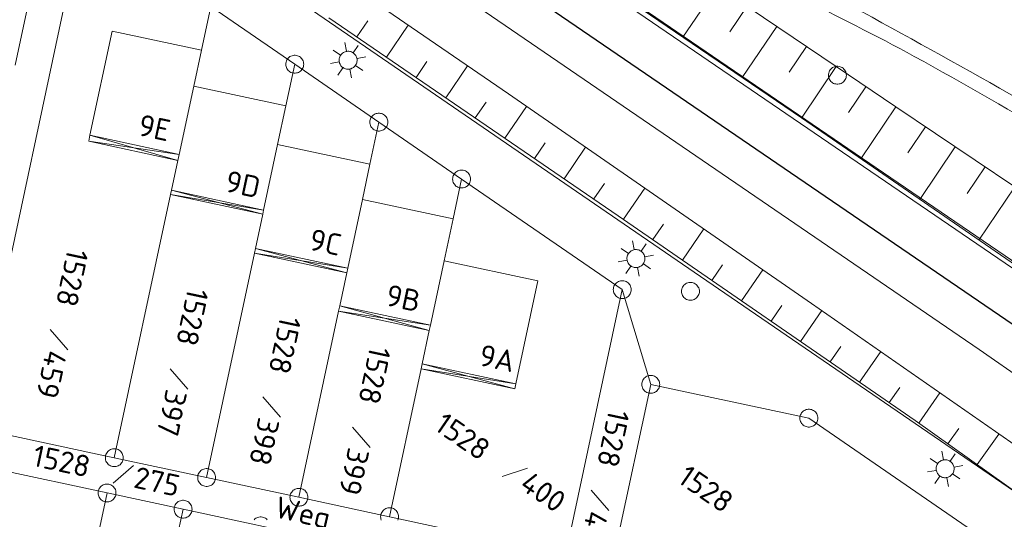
# Model space of a CAD drawing. Header units: metres. Extents: x 3425540 to 3446143, y 5432760 to 5444637.
# Tile 704 of 717: x 3445054 to 3445136, y 5435750 to 5435792. Entities that reach past the tile are written whole.
import ezdxf
from ezdxf.enums import TextEntityAlignment as Align

# ---------------------------------------------------------------- set-up
doc = ezdxf.new("R2010")
doc.units = ezdxf.units.M
for name, color, linetype, lineweight in [('B_Bestand', 9, 'Continuous', 18), ('B_Böschung', 9, 'Continuous', 18), ('B_Flurgrenzen', 9, 'Continuous', 18), ('B_Gleisachse', 9, 'Continuous', 25), ('Bestand_Neu_Strecke 3443', 9, 'Continuous', 18)]:
    doc.layers.add(name, color=color, linetype=linetype, lineweight=lineweight)
doc.styles.get("Standard").update_dxf_attribs({"font": 'isocpeur.ttf'})

msp = doc.modelspace()

# ---------------------------------------------------------------- linework, layer by layer
at = {"layer": 'B_Bestand'}
for p, q in [((3445110.557, 5435770.196), (3445027.987, 5435826.806)), ((3445080.453, 5435788.698), (3445079.84, 5435789.12)), ((3445080.946, 5435789.018), (3445080.802, 5435789.747)), ((3445081.51, 5435788.901), (3445081.926, 5435789.504)), ((3445081.831, 5435788.408), (3445082.554, 5435788.542)), ((3445080.336, 5435788.133), (3445079.603, 5435788.006)), ((3445080.646, 5435787.646), (3445080.225, 5435787.033)), ((3445081.221, 5435787.523), (3445081.355, 5435786.8)), ((3445081.707, 5435787.834), (3445082.311, 5435787.418)), ((3445059.386, 5435781.495), (3445059.493, 5435781.997)), ((3445059.493, 5435781.997), (3445066.845, 5435779.898)), ((3445059.386, 5435781.495), (3445066.845, 5435779.898)), ((3445059.386, 5435781.495), (3445066.953, 5435780.401)), ((3445066.237, 5435777.057), (3445066.31, 5435777.399)), ((3445066.237, 5435777.057), (3445073.945, 5435775.407)), ((3445066.237, 5435777.057), (3445074.018, 5435775.749)), ((3445066.31, 5435777.399), (3445073.945, 5435775.407)), ((3445105.014, 5435772.443), (3445104.87, 5435773.172)), ((3445105.578, 5435772.326), (3445105.994, 5435772.929)), ((3445073.248, 5435772.143), (3445073.331, 5435772.532)), ((3445073.248, 5435772.143), (3445080.964, 5435770.499)), ((3445073.248, 5435772.143), (3445081.046, 5435770.885)), ((3445073.331, 5435772.532), (3445080.964, 5435770.499)), ((3445104.521, 5435772.123), (3445103.908, 5435772.545)), ((3445105.899, 5435771.833), (3445106.622, 5435771.967)), ((3445104.404, 5435771.558), (3445103.671, 5435771.431)), ((3445104.714, 5435771.071), (3445104.293, 5435770.458)), ((3445105.289, 5435770.948), (3445105.423, 5435770.225)), ((3445105.775, 5435771.259), (3445106.379, 5435770.843)), ((3445173.338, 5435727.198), (3445110.557, 5435770.197)), ((3445080.28, 5435767.288), (3445080.375, 5435767.733)), ((3445080.375, 5435767.733), (3445087.866, 5435765.671)), ((3445080.28, 5435767.288), (3445087.866, 5435765.671)), ((3445080.28, 5435767.288), (3445087.961, 5435766.116)), ((3445087.186, 5435762.484), (3445087.278, 5435762.911)), ((3445087.278, 5435762.911), (3445095.024, 5435760.813)), ((3445087.186, 5435762.484), (3445095.024, 5435760.813)), ((3445087.186, 5435762.484), (3445095.116, 5435761.24)), ((3445095.024, 5435760.813), (3445095.116, 5435761.24)), ((3445130.872, 5435754.877), (3445130.728, 5435755.606)), ((3445131.436, 5435754.76), (3445131.852, 5435755.363)), ((3445130.379, 5435754.557), (3445129.766, 5435754.979)), ((3445130.262, 5435753.992), (3445129.529, 5435753.865)), ((3445131.633, 5435753.693), (3445132.237, 5435753.277)), ((3445131.757, 5435754.267), (3445132.48, 5435754.401)), ((3445130.572, 5435753.505), (3445130.151, 5435752.892)), ((3445131.147, 5435753.382), (3445131.281, 5435752.659))]:
    msp.add_line(p, q, dxfattribs=at)
for points in [[(3445059.493, 5435781.997), (3445066.951, 5435780.4), (3445068.174, 5435786.111), (3445068.814, 5435789.1), (3445061.356, 5435790.697), (3445059.493, 5435781.997)], [(3445081.698, 5435787.846), (3445081.739, 5435787.913), (3445081.773, 5435787.984), (3445081.799, 5435788.058), (3445081.817, 5435788.134), (3445081.828, 5435788.212), (3445081.83, 5435788.291), (3445081.824, 5435788.369), (3445081.809, 5435788.446), (3445081.787, 5435788.521), (3445081.757, 5435788.594), (3445081.72, 5435788.663), (3445081.676, 5435788.728), (3445081.625, 5435788.787), (3445081.568, 5435788.842), (3445081.505, 5435788.889), (3445081.439, 5435788.931), (3445081.368, 5435788.964), (3445081.294, 5435788.991), (3445081.217, 5435789.009), (3445081.14, 5435789.019), (3445081.061, 5435789.022), (3445080.983, 5435789.015), (3445080.906, 5435789.001), (3445080.83, 5435788.979), (3445080.758, 5435788.949), (3445080.689, 5435788.911), (3445080.624, 5435788.867), (3445080.564, 5435788.816), (3445080.51, 5435788.759), (3445080.462, 5435788.697), (3445080.421, 5435788.63), (3445080.387, 5435788.559), (3445080.361, 5435788.485), (3445080.343, 5435788.409), (3445080.332, 5435788.331), (3445080.33, 5435788.253), (3445080.337, 5435788.175), (3445080.351, 5435788.097), (3445080.373, 5435788.022), (3445080.403, 5435787.949), (3445080.44, 5435787.88), (3445080.485, 5435787.816), (3445080.536, 5435787.756), (3445080.593, 5435787.702), (3445080.655, 5435787.654), (3445080.722, 5435787.613), (3445080.793, 5435787.579), (3445080.867, 5435787.553), (3445080.943, 5435787.534), (3445081.021, 5435787.524), (3445081.099, 5435787.522), (3445081.177, 5435787.528), (3445081.255, 5435787.542), (3445081.33, 5435787.564), (3445081.402, 5435787.595), (3445081.472, 5435787.632), (3445081.536, 5435787.676), (3445081.596, 5435787.727), (3445081.65, 5435787.784), (3445081.698, 5435787.846)], [(3445075.877, 5435784.463), (3445068.174, 5435786.111), (3445066.953, 5435780.401), (3445066.845, 5435779.898), (3445066.31, 5435777.399), (3445074.018, 5435775.749), (3445075.189, 5435781.237), (3445075.877, 5435784.463)], [(3445074.018, 5435775.749), (3445073.945, 5435775.407), (3445073.331, 5435772.532), (3445081.046, 5435770.885), (3445082.273, 5435776.644), (3445082.901, 5435779.591), (3445075.189, 5435781.237)], [(3445082.273, 5435776.644), (3445089.862, 5435775.026), (3445089.114, 5435771.52)], [(3445105.766, 5435771.271), (3445105.807, 5435771.338), (3445105.841, 5435771.409), (3445105.867, 5435771.483), (3445105.885, 5435771.559), (3445105.896, 5435771.637), (3445105.898, 5435771.716), (3445105.892, 5435771.794), (3445105.877, 5435771.871), (3445105.855, 5435771.946), (3445105.825, 5435772.019), (3445105.788, 5435772.088), (3445105.744, 5435772.153), (3445105.693, 5435772.212), (3445105.636, 5435772.267), (3445105.573, 5435772.314), (3445105.507, 5435772.356), (3445105.436, 5435772.389), (3445105.362, 5435772.416), (3445105.285, 5435772.434), (3445105.208, 5435772.444), (3445105.129, 5435772.447), (3445105.051, 5435772.44), (3445104.974, 5435772.426), (3445104.898, 5435772.404), (3445104.826, 5435772.374), (3445104.757, 5435772.336), (3445104.692, 5435772.292), (3445104.632, 5435772.241), (3445104.578, 5435772.184), (3445104.53, 5435772.122), (3445104.489, 5435772.055), (3445104.455, 5435771.984), (3445104.429, 5435771.91), (3445104.411, 5435771.834), (3445104.4, 5435771.756), (3445104.398, 5435771.678), (3445104.405, 5435771.6), (3445104.419, 5435771.522), (3445104.441, 5435771.447), (3445104.471, 5435771.374), (3445104.508, 5435771.305), (3445104.553, 5435771.241), (3445104.604, 5435771.181), (3445104.661, 5435771.127), (3445104.723, 5435771.079), (3445104.79, 5435771.038), (3445104.861, 5435771.004), (3445104.935, 5435770.978), (3445105.011, 5435770.959), (3445105.089, 5435770.949), (3445105.167, 5435770.947), (3445105.245, 5435770.953), (3445105.323, 5435770.967), (3445105.398, 5435770.989), (3445105.47, 5435771.02), (3445105.54, 5435771.057), (3445105.604, 5435771.101), (3445105.664, 5435771.152), (3445105.718, 5435771.209), (3445105.766, 5435771.271)], [(3445087.278, 5435762.911), (3445095.116, 5435761.24), (3445096.953, 5435769.847), (3445089.114, 5435771.52), (3445087.961, 5435766.116), (3445087.866, 5435765.671), (3445087.278, 5435762.911)], [(3445087.961, 5435766.116), (3445080.375, 5435767.733), (3445080.964, 5435770.499), (3445081.046, 5435770.885)], [(3445131.624, 5435753.705), (3445131.665, 5435753.772), (3445131.699, 5435753.843), (3445131.725, 5435753.917), (3445131.743, 5435753.993), (3445131.754, 5435754.071), (3445131.756, 5435754.15), (3445131.75, 5435754.228), (3445131.735, 5435754.305), (3445131.713, 5435754.38), (3445131.683, 5435754.453), (3445131.646, 5435754.522), (3445131.602, 5435754.587), (3445131.551, 5435754.646), (3445131.494, 5435754.701), (3445131.431, 5435754.748), (3445131.365, 5435754.79), (3445131.294, 5435754.823), (3445131.22, 5435754.85), (3445131.143, 5435754.868), (3445131.066, 5435754.878), (3445130.987, 5435754.881), (3445130.909, 5435754.874), (3445130.832, 5435754.86), (3445130.756, 5435754.838), (3445130.684, 5435754.808), (3445130.615, 5435754.77), (3445130.55, 5435754.726), (3445130.49, 5435754.675), (3445130.436, 5435754.618), (3445130.388, 5435754.556), (3445130.347, 5435754.489), (3445130.313, 5435754.418), (3445130.287, 5435754.344), (3445130.269, 5435754.268), (3445130.258, 5435754.19), (3445130.256, 5435754.112), (3445130.263, 5435754.034), (3445130.277, 5435753.956), (3445130.299, 5435753.881), (3445130.329, 5435753.808), (3445130.366, 5435753.739), (3445130.411, 5435753.675), (3445130.462, 5435753.615), (3445130.519, 5435753.561), (3445130.581, 5435753.513), (3445130.648, 5435753.472), (3445130.719, 5435753.438), (3445130.793, 5435753.412), (3445130.869, 5435753.393), (3445130.947, 5435753.383), (3445131.025, 5435753.381), (3445131.103, 5435753.387), (3445131.181, 5435753.401), (3445131.256, 5435753.423), (3445131.328, 5435753.454), (3445131.398, 5435753.491), (3445131.462, 5435753.535), (3445131.522, 5435753.586), (3445131.576, 5435753.643), (3445131.624, 5435753.705)]]:
    msp.add_lwpolyline(points, dxfattribs=at)
for points, knots in [([(3445186.622, 5435751.676), (3445184.336, 5435753.331), (3445182.05, 5435754.985), (3445179.764, 5435756.639), (3445177.603, 5435758.203), (3445175.418, 5435759.732), (3445173.241, 5435761.272), (3445165.58, 5435766.693), (3445157.875, 5435772.036), (3445150.028, 5435777.199), (3445141.655, 5435782.708), (3445132.842, 5435787.481), (3445124.072, 5435792.317), (3445122.796, 5435793.021), (3445121.474, 5435793.634), (3445120.199, 5435794.341), (3445115.835, 5435796.764), (3445111.481, 5435799.236), (3445107.457, 5435802.184), (3445103.518, 5435805.07), (3445099.586, 5435807.963), (3445095.658, 5435810.862), (3445091.137, 5435814.198), (3445086.614, 5435817.529), (3445082.097, 5435820.87), (3445076.719, 5435824.848), (3445071.367, 5435828.863), (3445066, 5435832.856), (3445060.612, 5435836.865), (3445055.222, 5435840.868), (3445049.783, 5435844.809), (3445045.201, 5435848.129), (3445040.418, 5435851.155), (3445035.68, 5435854.248), (3445030.038, 5435857.931), (3445024.385, 5435861.592), (3445018.638, 5435865.107), (3445011.748, 5435869.321), (3445004.613, 5435873.109), (3444997.662, 5435877.222), (3444994.679, 5435878.987), (3444991.608, 5435880.632), (3444988.824, 5435882.695), (3444986.55, 5435884.381), (3444984.276, 5435886.067), (3444982.002, 5435887.752), (3444979.028, 5435889.957), (3444976.054, 5435892.161), (3444973.08, 5435894.365), (3444965.603, 5435899.906), (3444958.075, 5435905.377), (3444950.567, 5435910.876), (3444943.434, 5435916.1), (3444936.283, 5435921.294), (3444929.081, 5435926.425), (3444924.842, 5435929.445), (3444920.482, 5435932.293), (3444916.054, 5435935.026), (3444908.237, 5435939.852), (3444900.42, 5435944.677), (3444892.603, 5435949.502)], [0, 0, 0, 0, 0.023866, 0.023866, 0.023866, 0.046422, 0.046422, 0.046422, 0.125788, 0.125788, 0.125788, 0.210471, 0.210471, 0.210471, 0.222791, 0.222791, 0.222791, 0.264973, 0.264973, 0.264973, 0.306265, 0.306265, 0.306265, 0.35378, 0.35378, 0.35378, 0.41036, 0.41036, 0.41036, 0.467156, 0.467156, 0.467156, 0.514999, 0.514999, 0.514999, 0.571969, 0.571969, 0.571969, 0.640259, 0.640259, 0.640259, 0.669566, 0.669566, 0.669566, 0.693507, 0.693507, 0.693507, 0.724816, 0.724816, 0.724816, 0.803525, 0.803525, 0.803525, 0.878296, 0.878296, 0.878296, 0.922305, 0.922305, 0.922305, 1, 1, 1, 1]), ([(3444891.819, 5435947.712), (3444896.762, 5435944.811), (3444901.706, 5435941.909), (3444906.649, 5435939.007), (3444910.592, 5435936.693), (3444914.403, 5435934.163), (3444918.233, 5435931.664), (3444924.03, 5435927.881), (3444929.841, 5435924.118), (3444935.439, 5435920.048), (3444940.991, 5435916.011), (3444946.509, 5435911.931), (3444952.022, 5435907.842), (3444958.694, 5435902.893), (3444965.342, 5435897.914), (3444972.02, 5435892.972), (3444975.567, 5435890.348), (3444979.157, 5435887.784), (3444982.739, 5435885.207), (3444985.273, 5435883.384), (3444987.788, 5435881.533), (3444990.436, 5435879.877), (3444992.825, 5435878.383), (3444995.263, 5435876.978), (3444997.698, 5435875.564), (3445001.503, 5435873.354), (3445005.314, 5435871.156), (3445009.116, 5435868.942), (3445012.399, 5435867.031), (3445015.675, 5435865.105), (3445018.948, 5435863.176), (3445022.578, 5435861.037), (3445026.18, 5435858.852), (3445029.723, 5435856.569), (3445033.231, 5435854.308), (3445036.678, 5435851.96), (3445040.127, 5435849.61), (3445043.386, 5435847.39), (3445046.667, 5435845.201), (3445049.861, 5435842.887), (3445056.77, 5435837.882), (3445063.627, 5435832.81), (3445070.478, 5435827.728), (3445077.001, 5435822.89), (3445083.514, 5435818.04), (3445090.038, 5435813.204), (3445093.519, 5435810.624), (3445097.013, 5435808.063), (3445100.503, 5435805.495), (3445103.029, 5435803.637), (3445105.577, 5435801.812), (3445108.161, 5435800.029), (3445111.539, 5435797.699), (3445115.107, 5435795.667), (3445118.7, 5435793.688), (3445121.909, 5435791.921), (3445125.22, 5435790.353), (3445128.429, 5435788.587), (3445132.615, 5435786.283), (3445136.782, 5435783.949), (3445140.833, 5435781.407), (3445145.569, 5435778.436), (3445150.207, 5435775.331), (3445154.782, 5435772.125), (3445159.864, 5435768.564), (3445164.849, 5435764.868), (3445169.947, 5435761.332), (3445172.681, 5435759.436), (3445175.41, 5435757.532), (3445178.186, 5435755.697), (3445179.95, 5435754.531), (3445181.719, 5435753.372), (3445183.483, 5435752.205), (3445184.245, 5435751.702), (3445185.006, 5435751.198), (3445185.768, 5435750.694)], [0, 0, 0, 0, 0.048546, 0.048546, 0.048546, 0.087266, 0.087266, 0.087266, 0.145873, 0.145873, 0.145873, 0.204003, 0.204003, 0.204003, 0.274356, 0.274356, 0.274356, 0.311723, 0.311723, 0.311723, 0.338153, 0.338153, 0.338153, 0.361998, 0.361998, 0.361998, 0.399261, 0.399261, 0.399261, 0.431438, 0.431438, 0.431438, 0.467121, 0.467121, 0.467121, 0.502457, 0.502457, 0.502457, 0.535854, 0.535854, 0.535854, 0.608097, 0.608097, 0.608097, 0.676876, 0.676876, 0.676876, 0.71357, 0.71357, 0.71357, 0.740131, 0.740131, 0.740131, 0.774854, 0.774854, 0.774854, 0.805866, 0.805866, 0.805866, 0.846327, 0.846327, 0.846327, 0.893628, 0.893628, 0.893628, 0.946176, 0.946176, 0.946176, 0.974355, 0.974355, 0.974355, 0.992266, 0.992266, 0.992266, 1, 1, 1, 1])]:
    msp.add_open_spline(points, degree=3, knots=knots, dxfattribs=at)
at = {"layer": 'B_Böschung'}
for p, q in [((3445093.166, 5435801.061), (3445118.992, 5435783.445)), ((3445075.557, 5435798.464), (3445094.483, 5435785.452)), ((3445111.964, 5435794.465), (3445109.079, 5435790.207)), ((3445111.963, 5435794.465), (3445121.898, 5435787.735)), ((3445114.447, 5435792.782), (3445113.002, 5435790.649)), ((3445079.474, 5435791.819), (3445103.666, 5435775.278)), ((3445081.81, 5435790.222), (3445082.725, 5435791.564)), ((3445084.286, 5435788.529), (3445086.115, 5435791.205)), ((3445116.931, 5435791.1), (3445114.036, 5435786.826)), ((3445119.415, 5435789.417), (3445117.965, 5435787.276)), ((3445086.763, 5435786.836), (3445087.675, 5435788.17)), ((3445089.239, 5435785.142), (3445091.06, 5435787.805)), ((3445121.899, 5435787.735), (3445119.003, 5435783.437)), ((3445121.898, 5435787.735), (3445126.875, 5435784.384)), ((3445124.387, 5435786.059), (3445122.932, 5435783.897)), ((3445094.483, 5435785.452), (3445119.836, 5435767.945)), ((3445091.715, 5435783.449), (3445092.624, 5435784.777)), ((3445094.192, 5435781.756), (3445096.002, 5435784.403)), ((3445126.876, 5435784.384), (3445123.949, 5435780.033)), ((3445126.875, 5435784.384), (3445136.832, 5435777.687)), ((3445118.992, 5435783.445), (3445143.72, 5435766.426)), ((3445129.365, 5435782.709), (3445127.893, 5435780.52)), ((3445096.668, 5435780.063), (3445097.57, 5435781.38)), ((3445099.145, 5435778.369), (3445100.939, 5435780.994)), ((3445131.854, 5435781.035), (3445128.892, 5435776.631)), ((3445134.343, 5435779.361), (3445132.853, 5435777.145)), ((3445101.621, 5435776.676), (3445102.515, 5435777.982)), ((3445104.097, 5435774.981), (3445105.885, 5435777.578)), ((3445136.833, 5435777.687), (3445133.835, 5435773.229)), ((3445103.666, 5435775.278), (3445128.487, 5435758.17)), ((3445106.567, 5435773.279), (3445107.461, 5435774.576)), ((3445109.037, 5435771.576), (3445110.823, 5435774.168)), ((3445111.507, 5435769.873), (3445112.399, 5435771.168)), ((3445113.978, 5435768.171), (3445115.761, 5435770.759)), ((3445116.448, 5435766.468), (3445117.339, 5435767.761)), ((3445119.836, 5435767.945), (3445146.802, 5435749.161)), ((3445118.918, 5435764.766), (3445120.696, 5435767.346)), ((3445121.388, 5435763.063), (3445122.273, 5435764.347)), ((3445123.858, 5435761.361), (3445125.62, 5435763.916)), ((3445126.328, 5435759.658), (3445127.205, 5435760.93)), ((3445128.795, 5435757.951), (3445130.576, 5435760.464)), ((3445128.487, 5435758.17), (3445150.057, 5435742.841)), ((3445131.241, 5435756.213), (3445132.141, 5435757.48)), ((3445133.686, 5435754.475), (3445135.503, 5435757.031))]:
    msp.add_line(p, q, dxfattribs=at)
at = {"layer": 'B_Flurgrenzen'}
for p, q in [((3445075.558, 5435803.937), (3445133.852, 5435764.083)), ((3445053.228, 5435787.866), (3445056.239, 5435801.939)), ((3445049.809, 5435757.559), (3445058.899, 5435800.109)), ((3445068.814, 5435789.1), (3445069.599, 5435792.769)), ((3445069.599, 5435792.769), (3445076.619, 5435787.939)), ((3445068.174, 5435786.111), (3445068.814, 5435789.1)), ((3445075.877, 5435784.463), (3445076.619, 5435787.939)), ((3445076.619, 5435787.939), (3445083.649, 5435783.099)), ((3445066.953, 5435780.401), (3445068.174, 5435786.111)), ((3445075.189, 5435781.237), (3445075.877, 5435784.463)), ((3445082.901, 5435779.591), (3445083.649, 5435783.099)), ((3445083.649, 5435783.099), (3445090.569, 5435778.339)), ((3445074.018, 5435775.749), (3445075.189, 5435781.237)), ((3445066.845, 5435779.898), (3445066.953, 5435780.401)), ((3445066.31, 5435777.399), (3445066.845, 5435779.898)), ((3445082.273, 5435776.644), (3445082.901, 5435779.591)), ((3445089.862, 5435775.026), (3445090.569, 5435778.339)), ((3445090.569, 5435778.339), (3445104.009, 5435769.099)), ((3445061.529, 5435755.049), (3445066.237, 5435777.057)), ((3445066.237, 5435777.057), (3445066.31, 5435777.399)), ((3445081.046, 5435770.885), (3445082.273, 5435776.644)), ((3445073.331, 5435772.532), (3445073.945, 5435775.407)), ((3445073.945, 5435775.407), (3445074.018, 5435775.749)), ((3445089.114, 5435771.52), (3445089.862, 5435775.026)), ((3445069.25, 5435753.399), (3445073.248, 5435772.143)), ((3445073.248, 5435772.143), (3445073.331, 5435772.532)), ((3445087.961, 5435766.116), (3445089.114, 5435771.52)), ((3445080.375, 5435767.733), (3445080.964, 5435770.499)), ((3445080.964, 5435770.499), (3445081.046, 5435770.885)), ((3445099.27, 5435746.969), (3445104.009, 5435769.099)), ((3445104.009, 5435769.099), (3445106.39, 5435761.179)), ((3445080.28, 5435767.288), (3445080.375, 5435767.733)), ((3445076.97, 5435751.749), (3445080.28, 5435767.288)), ((3445087.866, 5435765.671), (3445087.961, 5435766.116)), ((3445056.154, 5435765.754), (3445057.633, 5435764.057)), ((3445087.278, 5435762.911), (3445087.866, 5435765.671)), ((3445133.852, 5435764.083), (3445153.633, 5435750.412)), ((3445087.186, 5435762.484), (3445087.278, 5435762.911)), ((3445066.21, 5435762.474), (3445067.689, 5435760.777)), ((3445084.55, 5435750.119), (3445087.186, 5435762.484)), ((3445102.66, 5435743.739), (3445106.39, 5435761.179)), ((3445106.39, 5435761.179), (3445119.61, 5435758.359)), ((3445073.945, 5435760.131), (3445075.424, 5435758.434)), ((3445119.61, 5435758.359), (3445135.03, 5435747.759)), ((3445049.809, 5435757.559), (3445061.529, 5435755.049)), ((3445081.451, 5435757.603), (3445082.93, 5435755.906)), ((3445049.179, 5435754.629), (3445060.919, 5435752.109)), ((3445061.529, 5435755.049), (3445069.25, 5435753.399)), ((3445061.443, 5435752.923), (3445063.14, 5435754.4)), ((3445093.952, 5435753.475), (3445096.084, 5435754.192)), ((3445069.25, 5435753.399), (3445076.97, 5435751.749)), ((3445060.056, 5435748.074), (3445060.919, 5435752.109)), ((3445060.919, 5435752.109), (3445067.28, 5435750.749)), ((3445101.411, 5435752.329), (3445102.889, 5435750.631)), ((3445076.97, 5435751.749), (3445084.55, 5435750.119)), ((3445066.418, 5435746.729), (3445067.28, 5435750.749)), ((3445067.28, 5435750.749), (3445080.26, 5435747.969)), ((3445084.55, 5435750.119), (3445099.27, 5435746.969))]:
    msp.add_line(p, q, dxfattribs=at)
for points in [[(3445077.369, 5435787.939), (3445077.363, 5435788.033), (3445077.345, 5435788.122), (3445077.316, 5435788.217), (3445077.275, 5435788.299), (3445077.221, 5435788.376), (3445077.162, 5435788.453), (3445077.097, 5435788.518), (3445077.021, 5435788.571), (3445076.938, 5435788.618), (3445076.849, 5435788.648), (3445076.761, 5435788.671), (3445076.666, 5435788.683), (3445076.572, 5435788.683), (3445076.477, 5435788.671), (3445076.389, 5435788.648), (3445076.3, 5435788.618), (3445076.217, 5435788.571), (3445076.141, 5435788.518), (3445076.076, 5435788.453), (3445076.017, 5435788.376), (3445075.963, 5435788.299), (3445075.922, 5435788.217), (3445075.893, 5435788.122), (3445075.875, 5435788.033), (3445075.869, 5435787.939), (3445075.875, 5435787.845), (3445075.893, 5435787.756), (3445075.922, 5435787.661), (3445075.963, 5435787.579), (3445076.017, 5435787.502), (3445076.076, 5435787.425), (3445076.141, 5435787.36), (3445076.217, 5435787.307), (3445076.3, 5435787.26), (3445076.389, 5435787.23), (3445076.477, 5435787.207), (3445076.572, 5435787.195), (3445076.666, 5435787.195), (3445076.761, 5435787.207), (3445076.849, 5435787.23), (3445076.938, 5435787.26), (3445077.021, 5435787.307), (3445077.097, 5435787.36), (3445077.162, 5435787.425), (3445077.221, 5435787.502), (3445077.275, 5435787.579), (3445077.316, 5435787.661), (3445077.345, 5435787.756), (3445077.363, 5435787.845), (3445077.369, 5435787.939)], [(3445122.749, 5435787.019), (3445122.743, 5435787.113), (3445122.725, 5435787.202), (3445122.696, 5435787.297), (3445122.655, 5435787.379), (3445122.601, 5435787.456), (3445122.542, 5435787.533), (3445122.477, 5435787.598), (3445122.401, 5435787.651), (3445122.318, 5435787.698), (3445122.229, 5435787.728), (3445122.141, 5435787.751), (3445122.046, 5435787.763), (3445121.952, 5435787.763), (3445121.857, 5435787.751), (3445121.769, 5435787.728), (3445121.68, 5435787.698), (3445121.597, 5435787.651), (3445121.521, 5435787.598), (3445121.456, 5435787.533), (3445121.397, 5435787.456), (3445121.343, 5435787.379), (3445121.302, 5435787.297), (3445121.273, 5435787.202), (3445121.255, 5435787.113), (3445121.249, 5435787.019), (3445121.255, 5435786.925), (3445121.273, 5435786.836), (3445121.302, 5435786.741), (3445121.343, 5435786.659), (3445121.397, 5435786.582), (3445121.456, 5435786.505), (3445121.521, 5435786.44), (3445121.597, 5435786.387), (3445121.68, 5435786.34), (3445121.769, 5435786.31), (3445121.857, 5435786.287), (3445121.952, 5435786.275), (3445122.046, 5435786.275), (3445122.141, 5435786.287), (3445122.229, 5435786.31), (3445122.318, 5435786.34), (3445122.401, 5435786.387), (3445122.477, 5435786.44), (3445122.542, 5435786.505), (3445122.601, 5435786.582), (3445122.655, 5435786.659), (3445122.696, 5435786.741), (3445122.725, 5435786.836), (3445122.743, 5435786.925), (3445122.749, 5435787.019)], [(3445084.399, 5435783.099), (3445084.393, 5435783.193), (3445084.375, 5435783.282), (3445084.346, 5435783.377), (3445084.305, 5435783.459), (3445084.251, 5435783.536), (3445084.192, 5435783.613), (3445084.127, 5435783.678), (3445084.051, 5435783.731), (3445083.968, 5435783.778), (3445083.879, 5435783.808), (3445083.791, 5435783.831), (3445083.696, 5435783.843), (3445083.602, 5435783.843), (3445083.507, 5435783.831), (3445083.419, 5435783.808), (3445083.33, 5435783.778), (3445083.247, 5435783.731), (3445083.171, 5435783.678), (3445083.106, 5435783.613), (3445083.047, 5435783.536), (3445082.993, 5435783.459), (3445082.952, 5435783.377), (3445082.923, 5435783.282), (3445082.905, 5435783.193), (3445082.899, 5435783.099), (3445082.905, 5435783.005), (3445082.923, 5435782.916), (3445082.952, 5435782.821), (3445082.993, 5435782.739), (3445083.047, 5435782.662), (3445083.106, 5435782.585), (3445083.171, 5435782.52), (3445083.247, 5435782.467), (3445083.33, 5435782.42), (3445083.419, 5435782.39), (3445083.507, 5435782.367), (3445083.602, 5435782.355), (3445083.696, 5435782.355), (3445083.791, 5435782.367), (3445083.879, 5435782.39), (3445083.968, 5435782.42), (3445084.051, 5435782.467), (3445084.127, 5435782.52), (3445084.192, 5435782.585), (3445084.251, 5435782.662), (3445084.305, 5435782.739), (3445084.346, 5435782.821), (3445084.375, 5435782.916), (3445084.393, 5435783.005), (3445084.399, 5435783.099)], [(3445091.319, 5435778.339), (3445091.313, 5435778.433), (3445091.295, 5435778.522), (3445091.266, 5435778.617), (3445091.225, 5435778.699), (3445091.171, 5435778.776), (3445091.112, 5435778.853), (3445091.047, 5435778.918), (3445090.971, 5435778.971), (3445090.888, 5435779.018), (3445090.799, 5435779.048), (3445090.711, 5435779.071), (3445090.616, 5435779.083), (3445090.522, 5435779.083), (3445090.427, 5435779.071), (3445090.339, 5435779.048), (3445090.25, 5435779.018), (3445090.167, 5435778.971), (3445090.091, 5435778.918), (3445090.026, 5435778.853), (3445089.967, 5435778.776), (3445089.913, 5435778.699), (3445089.872, 5435778.617), (3445089.843, 5435778.522), (3445089.825, 5435778.433), (3445089.819, 5435778.339), (3445089.825, 5435778.245), (3445089.843, 5435778.156), (3445089.872, 5435778.061), (3445089.913, 5435777.979), (3445089.967, 5435777.902), (3445090.026, 5435777.825), (3445090.091, 5435777.76), (3445090.167, 5435777.707), (3445090.25, 5435777.66), (3445090.339, 5435777.63), (3445090.427, 5435777.607), (3445090.522, 5435777.595), (3445090.616, 5435777.595), (3445090.711, 5435777.607), (3445090.799, 5435777.63), (3445090.888, 5435777.66), (3445090.971, 5435777.707), (3445091.047, 5435777.76), (3445091.112, 5435777.825), (3445091.171, 5435777.902), (3445091.225, 5435777.979), (3445091.266, 5435778.061), (3445091.295, 5435778.156), (3445091.313, 5435778.245), (3445091.319, 5435778.339)], [(3445104.759, 5435769.099), (3445104.753, 5435769.193), (3445104.735, 5435769.282), (3445104.706, 5435769.377), (3445104.665, 5435769.459), (3445104.611, 5435769.536), (3445104.552, 5435769.613), (3445104.487, 5435769.678), (3445104.411, 5435769.731), (3445104.328, 5435769.778), (3445104.239, 5435769.808), (3445104.151, 5435769.831), (3445104.056, 5435769.843), (3445103.962, 5435769.843), (3445103.867, 5435769.831), (3445103.779, 5435769.808), (3445103.69, 5435769.778), (3445103.607, 5435769.731), (3445103.531, 5435769.678), (3445103.466, 5435769.613), (3445103.407, 5435769.536), (3445103.353, 5435769.459), (3445103.312, 5435769.377), (3445103.283, 5435769.282), (3445103.265, 5435769.193), (3445103.259, 5435769.099), (3445103.265, 5435769.005), (3445103.283, 5435768.916), (3445103.312, 5435768.821), (3445103.353, 5435768.739), (3445103.407, 5435768.662), (3445103.466, 5435768.585), (3445103.531, 5435768.52), (3445103.607, 5435768.467), (3445103.69, 5435768.42), (3445103.779, 5435768.39), (3445103.867, 5435768.367), (3445103.962, 5435768.355), (3445104.056, 5435768.355), (3445104.151, 5435768.367), (3445104.239, 5435768.39), (3445104.328, 5435768.42), (3445104.411, 5435768.467), (3445104.487, 5435768.52), (3445104.552, 5435768.585), (3445104.611, 5435768.662), (3445104.665, 5435768.739), (3445104.706, 5435768.821), (3445104.735, 5435768.916), (3445104.753, 5435769.005), (3445104.759, 5435769.099)], [(3445110.459, 5435768.959), (3445110.453, 5435769.053), (3445110.435, 5435769.142), (3445110.406, 5435769.237), (3445110.365, 5435769.319), (3445110.311, 5435769.396), (3445110.252, 5435769.473), (3445110.187, 5435769.538), (3445110.111, 5435769.591), (3445110.028, 5435769.638), (3445109.939, 5435769.668), (3445109.851, 5435769.691), (3445109.756, 5435769.703), (3445109.662, 5435769.703), (3445109.567, 5435769.691), (3445109.479, 5435769.668), (3445109.39, 5435769.638), (3445109.307, 5435769.591), (3445109.231, 5435769.538), (3445109.166, 5435769.473), (3445109.107, 5435769.396), (3445109.053, 5435769.319), (3445109.012, 5435769.237), (3445108.983, 5435769.142), (3445108.965, 5435769.053), (3445108.959, 5435768.959), (3445108.965, 5435768.865), (3445108.983, 5435768.776), (3445109.012, 5435768.681), (3445109.053, 5435768.599), (3445109.107, 5435768.522), (3445109.166, 5435768.445), (3445109.231, 5435768.38), (3445109.307, 5435768.327), (3445109.39, 5435768.28), (3445109.479, 5435768.25), (3445109.567, 5435768.227), (3445109.662, 5435768.215), (3445109.756, 5435768.215), (3445109.851, 5435768.227), (3445109.939, 5435768.25), (3445110.028, 5435768.28), (3445110.111, 5435768.327), (3445110.187, 5435768.38), (3445110.252, 5435768.445), (3445110.311, 5435768.522), (3445110.365, 5435768.599), (3445110.406, 5435768.681), (3445110.435, 5435768.776), (3445110.453, 5435768.865), (3445110.459, 5435768.959)], [(3445107.14, 5435761.179), (3445107.134, 5435761.273), (3445107.116, 5435761.362), (3445107.087, 5435761.457), (3445107.046, 5435761.539), (3445106.992, 5435761.616), (3445106.933, 5435761.693), (3445106.868, 5435761.758), (3445106.792, 5435761.811), (3445106.709, 5435761.858), (3445106.62, 5435761.888), (3445106.532, 5435761.911), (3445106.437, 5435761.923), (3445106.343, 5435761.923), (3445106.248, 5435761.911), (3445106.16, 5435761.888), (3445106.071, 5435761.858), (3445105.988, 5435761.811), (3445105.912, 5435761.758), (3445105.847, 5435761.693), (3445105.788, 5435761.616), (3445105.734, 5435761.539), (3445105.693, 5435761.457), (3445105.664, 5435761.362), (3445105.646, 5435761.273), (3445105.64, 5435761.179), (3445105.646, 5435761.085), (3445105.664, 5435760.996), (3445105.693, 5435760.901), (3445105.734, 5435760.819), (3445105.788, 5435760.742), (3445105.847, 5435760.665), (3445105.912, 5435760.6), (3445105.988, 5435760.547), (3445106.071, 5435760.5), (3445106.16, 5435760.47), (3445106.248, 5435760.447), (3445106.343, 5435760.435), (3445106.437, 5435760.435), (3445106.532, 5435760.447), (3445106.62, 5435760.47), (3445106.709, 5435760.5), (3445106.792, 5435760.547), (3445106.868, 5435760.6), (3445106.933, 5435760.665), (3445106.992, 5435760.742), (3445107.046, 5435760.819), (3445107.087, 5435760.901), (3445107.116, 5435760.996), (3445107.134, 5435761.085), (3445107.14, 5435761.179)], [(3445120.36, 5435758.359), (3445120.354, 5435758.453), (3445120.336, 5435758.542), (3445120.307, 5435758.637), (3445120.266, 5435758.719), (3445120.212, 5435758.796), (3445120.153, 5435758.873), (3445120.088, 5435758.938), (3445120.012, 5435758.991), (3445119.929, 5435759.038), (3445119.84, 5435759.068), (3445119.752, 5435759.091), (3445119.657, 5435759.103), (3445119.563, 5435759.103), (3445119.468, 5435759.091), (3445119.38, 5435759.068), (3445119.291, 5435759.038), (3445119.208, 5435758.991), (3445119.132, 5435758.938), (3445119.067, 5435758.873), (3445119.008, 5435758.796), (3445118.954, 5435758.719), (3445118.913, 5435758.637), (3445118.884, 5435758.542), (3445118.866, 5435758.453), (3445118.86, 5435758.359), (3445118.866, 5435758.265), (3445118.884, 5435758.176), (3445118.913, 5435758.081), (3445118.954, 5435757.999), (3445119.008, 5435757.922), (3445119.067, 5435757.845), (3445119.132, 5435757.78), (3445119.208, 5435757.727), (3445119.291, 5435757.68), (3445119.38, 5435757.65), (3445119.468, 5435757.627), (3445119.563, 5435757.615), (3445119.657, 5435757.615), (3445119.752, 5435757.627), (3445119.84, 5435757.65), (3445119.929, 5435757.68), (3445120.012, 5435757.727), (3445120.088, 5435757.78), (3445120.153, 5435757.845), (3445120.212, 5435757.922), (3445120.266, 5435757.999), (3445120.307, 5435758.081), (3445120.336, 5435758.176), (3445120.354, 5435758.265), (3445120.36, 5435758.359)], [(3445062.279, 5435755.049), (3445062.273, 5435755.143), (3445062.255, 5435755.232), (3445062.226, 5435755.327), (3445062.185, 5435755.409), (3445062.131, 5435755.486), (3445062.072, 5435755.563), (3445062.007, 5435755.628), (3445061.931, 5435755.681), (3445061.848, 5435755.728), (3445061.759, 5435755.758), (3445061.671, 5435755.781), (3445061.576, 5435755.793), (3445061.482, 5435755.793), (3445061.387, 5435755.781), (3445061.299, 5435755.758), (3445061.21, 5435755.728), (3445061.127, 5435755.681), (3445061.051, 5435755.628), (3445060.986, 5435755.563), (3445060.927, 5435755.486), (3445060.873, 5435755.409), (3445060.832, 5435755.327), (3445060.803, 5435755.232), (3445060.785, 5435755.143), (3445060.779, 5435755.049), (3445060.785, 5435754.955), (3445060.803, 5435754.866), (3445060.832, 5435754.771), (3445060.873, 5435754.689), (3445060.927, 5435754.612), (3445060.986, 5435754.535), (3445061.051, 5435754.47), (3445061.127, 5435754.417), (3445061.21, 5435754.37), (3445061.299, 5435754.34), (3445061.387, 5435754.317), (3445061.482, 5435754.305), (3445061.576, 5435754.305), (3445061.671, 5435754.317), (3445061.759, 5435754.34), (3445061.848, 5435754.37), (3445061.931, 5435754.417), (3445062.007, 5435754.47), (3445062.072, 5435754.535), (3445062.131, 5435754.612), (3445062.185, 5435754.689), (3445062.226, 5435754.771), (3445062.255, 5435754.866), (3445062.273, 5435754.955), (3445062.279, 5435755.049)], [(3445070, 5435753.399), (3445069.994, 5435753.493), (3445069.976, 5435753.582), (3445069.947, 5435753.677), (3445069.906, 5435753.759), (3445069.852, 5435753.836), (3445069.793, 5435753.913), (3445069.728, 5435753.978), (3445069.652, 5435754.031), (3445069.569, 5435754.078), (3445069.48, 5435754.108), (3445069.392, 5435754.131), (3445069.297, 5435754.143), (3445069.203, 5435754.143), (3445069.108, 5435754.131), (3445069.02, 5435754.108), (3445068.931, 5435754.078), (3445068.848, 5435754.031), (3445068.772, 5435753.978), (3445068.707, 5435753.913), (3445068.648, 5435753.836), (3445068.594, 5435753.759), (3445068.553, 5435753.677), (3445068.524, 5435753.582), (3445068.506, 5435753.493), (3445068.5, 5435753.399), (3445068.506, 5435753.305), (3445068.524, 5435753.216), (3445068.553, 5435753.121), (3445068.594, 5435753.039), (3445068.648, 5435752.962), (3445068.707, 5435752.885), (3445068.772, 5435752.82), (3445068.848, 5435752.767), (3445068.931, 5435752.72), (3445069.02, 5435752.69), (3445069.108, 5435752.667), (3445069.203, 5435752.655), (3445069.297, 5435752.655), (3445069.392, 5435752.667), (3445069.48, 5435752.69), (3445069.569, 5435752.72), (3445069.652, 5435752.767), (3445069.728, 5435752.82), (3445069.793, 5435752.885), (3445069.852, 5435752.962), (3445069.906, 5435753.039), (3445069.947, 5435753.121), (3445069.976, 5435753.216), (3445069.994, 5435753.305), (3445070, 5435753.399)], [(3445061.669, 5435752.109), (3445061.663, 5435752.203), (3445061.645, 5435752.292), (3445061.616, 5435752.387), (3445061.575, 5435752.469), (3445061.521, 5435752.546), (3445061.462, 5435752.623), (3445061.397, 5435752.688), (3445061.321, 5435752.741), (3445061.238, 5435752.788), (3445061.149, 5435752.818), (3445061.061, 5435752.841), (3445060.966, 5435752.853), (3445060.872, 5435752.853), (3445060.777, 5435752.841), (3445060.689, 5435752.818), (3445060.6, 5435752.788), (3445060.517, 5435752.741), (3445060.441, 5435752.688), (3445060.376, 5435752.623), (3445060.317, 5435752.546), (3445060.263, 5435752.469), (3445060.222, 5435752.387), (3445060.193, 5435752.292), (3445060.175, 5435752.203), (3445060.169, 5435752.109), (3445060.175, 5435752.015), (3445060.193, 5435751.926), (3445060.222, 5435751.831), (3445060.263, 5435751.749), (3445060.317, 5435751.672), (3445060.376, 5435751.595), (3445060.441, 5435751.53), (3445060.517, 5435751.477), (3445060.6, 5435751.43), (3445060.689, 5435751.4), (3445060.777, 5435751.377), (3445060.872, 5435751.365), (3445060.966, 5435751.365), (3445061.061, 5435751.377), (3445061.149, 5435751.4), (3445061.238, 5435751.43), (3445061.321, 5435751.477), (3445061.397, 5435751.53), (3445061.462, 5435751.595), (3445061.521, 5435751.672), (3445061.575, 5435751.749), (3445061.616, 5435751.831), (3445061.645, 5435751.926), (3445061.663, 5435752.015), (3445061.669, 5435752.109)], [(3445077.72, 5435751.749), (3445077.714, 5435751.843), (3445077.696, 5435751.932), (3445077.667, 5435752.027), (3445077.626, 5435752.109), (3445077.572, 5435752.186), (3445077.513, 5435752.263), (3445077.448, 5435752.328), (3445077.372, 5435752.381), (3445077.289, 5435752.428), (3445077.2, 5435752.458), (3445077.112, 5435752.481), (3445077.017, 5435752.493), (3445076.923, 5435752.493), (3445076.828, 5435752.481), (3445076.74, 5435752.458), (3445076.651, 5435752.428), (3445076.568, 5435752.381), (3445076.492, 5435752.328), (3445076.427, 5435752.263), (3445076.368, 5435752.186), (3445076.314, 5435752.109), (3445076.273, 5435752.027), (3445076.244, 5435751.932), (3445076.226, 5435751.843), (3445076.22, 5435751.749), (3445076.226, 5435751.655), (3445076.244, 5435751.566), (3445076.273, 5435751.471), (3445076.314, 5435751.389), (3445076.368, 5435751.312), (3445076.427, 5435751.235), (3445076.492, 5435751.17), (3445076.568, 5435751.117), (3445076.651, 5435751.07), (3445076.74, 5435751.04), (3445076.828, 5435751.017), (3445076.923, 5435751.005), (3445077.017, 5435751.005), (3445077.112, 5435751.017), (3445077.2, 5435751.04), (3445077.289, 5435751.07), (3445077.372, 5435751.117), (3445077.448, 5435751.17), (3445077.513, 5435751.235), (3445077.572, 5435751.312), (3445077.626, 5435751.389), (3445077.667, 5435751.471), (3445077.696, 5435751.566), (3445077.714, 5435751.655), (3445077.72, 5435751.749)], [(3445068.03, 5435750.749), (3445068.024, 5435750.843), (3445068.006, 5435750.932), (3445067.977, 5435751.027), (3445067.936, 5435751.109), (3445067.882, 5435751.186), (3445067.823, 5435751.263), (3445067.758, 5435751.328), (3445067.682, 5435751.381), (3445067.599, 5435751.428), (3445067.51, 5435751.458), (3445067.422, 5435751.481), (3445067.327, 5435751.493), (3445067.233, 5435751.493), (3445067.138, 5435751.481), (3445067.05, 5435751.458), (3445066.961, 5435751.428), (3445066.878, 5435751.381), (3445066.802, 5435751.328), (3445066.737, 5435751.263), (3445066.678, 5435751.186), (3445066.624, 5435751.109), (3445066.583, 5435751.027), (3445066.554, 5435750.932), (3445066.536, 5435750.843), (3445066.53, 5435750.749), (3445066.536, 5435750.655), (3445066.554, 5435750.566), (3445066.583, 5435750.471), (3445066.624, 5435750.389), (3445066.678, 5435750.312), (3445066.737, 5435750.235), (3445066.802, 5435750.17), (3445066.878, 5435750.117), (3445066.961, 5435750.07), (3445067.05, 5435750.04), (3445067.138, 5435750.017), (3445067.233, 5435750.005), (3445067.327, 5435750.005), (3445067.422, 5435750.017), (3445067.51, 5435750.04), (3445067.599, 5435750.07), (3445067.682, 5435750.117), (3445067.758, 5435750.17), (3445067.823, 5435750.235), (3445067.882, 5435750.312), (3445067.936, 5435750.389), (3445067.977, 5435750.471), (3445068.006, 5435750.566), (3445068.024, 5435750.655), (3445068.03, 5435750.749)], [(3445085.3, 5435750.119), (3445085.294, 5435750.213), (3445085.276, 5435750.302), (3445085.247, 5435750.397), (3445085.206, 5435750.479), (3445085.152, 5435750.556), (3445085.093, 5435750.633), (3445085.028, 5435750.698), (3445084.952, 5435750.751), (3445084.869, 5435750.798), (3445084.78, 5435750.828), (3445084.692, 5435750.851), (3445084.597, 5435750.863), (3445084.503, 5435750.863), (3445084.408, 5435750.851), (3445084.32, 5435750.828), (3445084.231, 5435750.798), (3445084.148, 5435750.751), (3445084.072, 5435750.698), (3445084.007, 5435750.633), (3445083.948, 5435750.556), (3445083.894, 5435750.479), (3445083.853, 5435750.397), (3445083.824, 5435750.302), (3445083.806, 5435750.213), (3445083.8, 5435750.119), (3445083.806, 5435750.025), (3445083.824, 5435749.936), (3445083.853, 5435749.841)], [(3445074.313, 5435749.873), (3445074.248, 5435749.938), (3445074.172, 5435749.991), (3445074.089, 5435750.038), (3445074, 5435750.068), (3445073.912, 5435750.091), (3445073.817, 5435750.103), (3445073.723, 5435750.103), (3445073.628, 5435750.091), (3445073.54, 5435750.068), (3445073.451, 5435750.038), (3445073.368, 5435749.991), (3445073.292, 5435749.938), (3445073.227, 5435749.873)], [(3445085.247, 5435749.841), (3445085.276, 5435749.936), (3445085.294, 5435750.025), (3445085.3, 5435750.119)]]:
    msp.add_lwpolyline(points, dxfattribs=at)
at = {"layer": 'B_Gleisachse'}
msp.add_line((3445094.328, 5435795.108), (3445176.998, 5435738.676), dxfattribs=at)
at = {"layer": 'Bestand_Neu_Strecke 3443'}
for p, q in [((3445096.499, 5435798.288), (3445179.169, 5435741.856)), ((3445096.78, 5435798.701), (3445179.45, 5435742.269))]:
    msp.add_line(p, q, dxfattribs=at)

# ---------------------------------------------------------------- texts
at = {"layer": 'B_Bestand'}
for s, rotation, p in [('9E', 347.92303, (3445064.886, 5435782.631)), ('9D', 347.92303, (3445072.291, 5435777.907)), ('9C', 347.94462, (3445079.192, 5435773.069)), ('9B', 347.96241, (3445085.707, 5435768.385)), ('9A', 347.96241, (3445093.549, 5435763.363)), ('Weg', 347.121, (3445077.255, 5435750.194))]:
    msp.add_text(s, height=1.8, rotation=rotation, dxfattribs=at).set_placement(p, align=Align.MIDDLE)
at = {"layer": 'B_Flurgrenzen'}
for s, rotation, p in [('1528', 257.94111, (3445057.62, 5435772.61)), ('1528', 257.94111, (3445067.676, 5435769.33)), ('1528', 257.94111, (3445075.411, 5435766.987)), ('459', 257.94111, (3445055.811, 5435764.14)), ('1528', 257.94111, (3445082.916, 5435764.459)), ('397', 257.94111, (3445065.867, 5435760.86)), ('1528', 325.45427, (3445088.177, 5435757.451)), ('1528', 257.90763, (3445102.881, 5435759.184)), ('398', 257.94111, (3445073.602, 5435758.517)), ('1528', 347.91204, (3445054.587, 5435754.392)), ('399', 257.94111, (3445081.108, 5435755.989)), ('275', 347.91204, (3445063.056, 5435752.578)), ('1528', 325.45427, (3445108.512, 5435753.065)), ('400', 325.45427, (3445095.311, 5435752.54)), ('407', 257.90763, (3445101.067, 5435750.715))]:
    msp.add_text(s, height=1.8, rotation=rotation, dxfattribs=at).set_placement(p)

doc.saveas('drawing.dxf')
